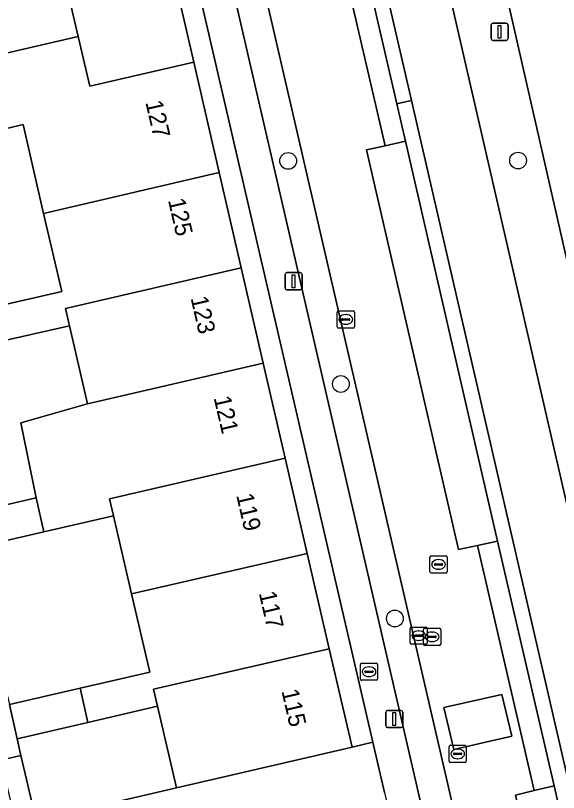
# Model space of a CAD drawing. Extents: x 156412 to 157779, y 382335 to 383768.
# Drawn here: x 156885.91 to 156917.58, y 383280.77 to 383326.08 of the extents above; entities that cross this region are included whole.
import ezdxf

# ---------------------------------------------------------------- set-up
doc = ezdxf.new("R2010")
doc.units = 0
for name, color, linetype in [('IMGEO_Berm_groen', 7, 'Continuous'), ('IMGEO_Berm_open', 7, 'Continuous'), ('IMGEO_Boom', 7, 'Continuous'), ('IMGEO_Brandkraan', 7, 'Continuous'), ('IMGEO_Erf', 7, 'Continuous'), ('IMGEO_Fietspad_gesloten', 7, 'Continuous'), ('IMGEO_Groenvoorziening', 7, 'Continuous'), ('IMGEO_Haag', 7, 'Continuous'), ('IMGEO_Kolk', 7, 'Continuous'), ('IMGEO_Lichtmast', 7, 'Continuous'), ('IMGEO_OVBaan_gesloten', 7, 'Continuous'), ('IMGEO_Pand', 7, 'Continuous'), ('IMGEO_Pand_nummerreeks', 7, 'Continuous'), ('IMGEO_Parkeervlak_open', 7, 'Continuous'), ('IMGEO_Rijbaan_lokaal_gesloten', 7, 'Continuous'), ('IMGEO_Rijbaan_lokaal_open', 7, 'Continuous'), ('IMGEO_Rioolput', 7, 'Continuous'), ('IMGEO_Voetpad_open', 7, 'Continuous')]:
    doc.layers.add(name, color=color, linetype=linetype)

msp = doc.modelspace()

# ---------------------------------------------------------------- linework, layer by layer
at = {"layer": 'IMGEO_Berm_groen'}
msp.add_lwpolyline([(156928.184, 383268.218), (156919.339, 383306.196), (156914.565, 383327.212), (156910.056, 383346.657), (156905.912, 383364.684), (156903.691, 383374.292), (156900.514, 383373.541), (156909.949, 383332.845), (156929.018, 383250), (156936.125, 383219.122), (156940.9, 383198.361), (156955.674, 383134.126), (156956.546, 383130.37), (156959.779, 383131.147), (156955.088, 383151.44), (156950.701, 383170.43), (156946.08, 383190.398), (156941.291, 383211.195), (156937.12, 383229.206), (156932.364, 383250)], close=True, dxfattribs=at)
msp.add_lwpolyline([(156904.089, 383333.155), (156904.422, 383331.638), (156905.627, 383331.874), (156908.15, 383320.926), (156908.556, 383321.019), (156909.008, 383321.122), (156905.923, 383334.515), (156905.291, 383334.402), (156904.312, 383338.43)], dxfattribs=at)
at = {"layer": 'IMGEO_Berm_open'}
for points in [[(156905.627, 383331.874), (156904.422, 383331.638), (156907.46, 383318.487), (156908.652, 383318.75), (156908.15, 383320.926)], [(156914.028, 383295.429), (156912.847, 383295.171), (156916.15, 383280.878), (156917.316, 383281.163)]]:
    msp.add_lwpolyline(points, close=True, dxfattribs=at)
at = {"layer": 'IMGEO_Boom'}
for centre in [(156901.813, 383317.6), (156915.219, 383317.622), (156904.889, 383304.591), (156908.036, 383290.916)]:
    msp.add_circle(centre, 0.489, dxfattribs=at)
at = {"layer": 'IMGEO_Brandkraan'}
for p, q in [((156906.028, 383287.382), (156906.028, 383288.234)), ((156906.103, 383288.308), (156906.955, 383288.308)), ((156906.516, 383288.088), (156906.541, 383288.088)), ((156907.029, 383288.234), (156907.029, 383287.382)), ((156906.287, 383287.802), (156906.287, 383287.814)), ((156906.725, 383287.765), (156906.327, 383287.765)), ((156906.33, 383287.851), (156906.728, 383287.851)), ((156906.539, 383287.528), (156906.514, 383287.528)), ((156906.771, 383287.814), (156906.771, 383287.802)), ((156906.955, 383287.308), (156906.103, 383287.308))]:
    msp.add_line(p, q, dxfattribs=at)
for points in [[(156906.028, 383287.382), (156906.028, 383288.234)], [(156906.103, 383288.308), (156906.955, 383288.308)], [(156907.029, 383288.234), (156907.029, 383287.382)], [(156906.955, 383287.308), (156906.103, 383287.308)]]:
    msp.add_lwpolyline(points, dxfattribs=at)
for centre, radius, start, end in [((156906.105, 383288.232), 0.0765, 91.552, 178.448), ((156906.105, 383288.232), 0.0765, 91.552, 178.448), ((156906.953, 383288.232), 0.0765, 1.552, 88.448), ((156906.953, 383288.232), 0.0765, 1.552, 88.448), ((156906.327, 383287.811), 0.0403, 85.8775, 175.7526), ((156906.324, 383287.801), 0.0366, 178.938, 274.7102), ((156906.728, 383287.808), 0.043, 264.8664, 352.4533), ((156906.732, 383287.813), 0.0386, 1.7309, 96.639), ((156906.105, 383287.384), 0.0765, 181.552, 268.448), ((156906.105, 383287.384), 0.0765, 181.552, 268.448), ((156906.953, 383287.384), 0.0765, 271.552, 358.448), ((156906.953, 383287.384), 0.0765, 271.552, 358.448)]:
    msp.add_arc(centre, radius, start, end, dxfattribs=at)
for centre, major_axis, ratio, start_param, end_param in [((156906.515, 383287.808), (-0.387, 0.002), 0.722429, 4.712389, 7.853982), ((156906.54, 383287.808), (-0.39, 0.002), 0.717154, 1.570796, 4.712389)]:
    msp.add_ellipse(centre, major_axis=major_axis, ratio=ratio, start_param=start_param, end_param=end_param, dxfattribs=at)
at = {"layer": 'IMGEO_Erf'}
msp.add_lwpolyline([(156888.148, 383330.949), (156894.226, 383332.356), (156896.306, 383323.358), (156897.794, 383316.918), (156899.078, 383311.365), (156900.361, 383305.812), (156901.645, 383300.258), (156902.928, 383294.705), (156904.212, 383289.152), (156905.538, 383283.413), (156906.748, 383283.693), (156896.506, 383327.947), (156895.853, 383330.962)], dxfattribs=at)
for points in [[(156887.55, 383314.532), (156886.35, 383319.721), (156884.637, 383319.326), (156876.285, 383317.4), (156877.193, 383313.535), (156878.318, 383308.745), (156882.413, 383315.378), (156882.894, 383313.526), (156880.23, 383308.936), (156880.313, 383308.576), (156880.42, 383308.116), (156884.537, 383309.054), (156888.603, 383309.981)], [(156889.065, 383307.986), (156884.998, 383307.067), (156880.879, 383306.136), (156882.739, 383298.083), (156882.987, 383297.007), (156887.107, 383297.949), (156886.222, 383302.322), (156890.118, 383303.432)], [(156892.683, 383292.345), (156891.631, 383296.893), (156887.567, 383295.961), (156883.446, 383295.016), (156883.651, 383294.126), (156885.258, 383287.183), (156885.556, 383285.893), (156889.675, 383286.846), (156893.738, 383287.785)], [(156894.197, 383285.8), (156890.135, 383284.857), (156886.004, 383283.898), (156886.222, 383282.929), (156887.106, 383279.126), (156895.3, 383281.032)], [(156886.222, 383282.929), (156885.057, 383282.659), (156885.942, 383278.855), (156887.106, 383279.126)]]:
    msp.add_lwpolyline(points, close=True, dxfattribs=at)
at = {"layer": 'IMGEO_Fietspad_gesloten'}
msp.add_lwpolyline([(156909.949, 383332.845), (156900.514, 383373.541), (156895.227, 383396.458), (156890.632, 383416.374), (156887.151, 383415.566), (156890.422, 383401.425), (156891.704, 383395.882), (156903.833, 383343.549), (156904.994, 383338.546), (156905.923, 383334.515), (156909.008, 383321.122), (156911.67, 383309.566), (156925.393, 383250), (156932.709, 383218.226), (156937.468, 383197.57), (156940.9, 383198.361), (156936.125, 383219.122), (156929.018, 383250)], close=True, dxfattribs=at)
at = {"layer": 'IMGEO_Groenvoorziening'}
msp.add_lwpolyline([(156925.393, 383250), (156911.67, 383309.566), (156909.008, 383321.122), (156908.556, 383321.019), (156908.15, 383320.926), (156908.652, 383318.75), (156910.814, 383309.37), (156914.028, 383295.429), (156917.316, 383281.163), (156922.695, 383257.828), (156925.996, 383243.507), (156931.387, 383220.174), (156934.703, 383205.926), (156936.674, 383197.387), (156940.268, 383181.822), (156943.359, 383168.324), (156948.759, 383145.077), (156952.378, 383129.484), (156952.933, 383129.595), (156953.127, 383129.634), (156952.257, 383133.383), (156937.468, 383197.57), (156932.709, 383218.226)], close=True, dxfattribs=at)
at = {"layer": 'IMGEO_Haag'}
msp.add_lwpolyline([(156925.393, 383250), (156911.67, 383309.566), (156909.008, 383321.122), (156908.556, 383321.019), (156908.15, 383320.926), (156908.652, 383318.75), (156910.814, 383309.37), (156914.028, 383295.429), (156917.316, 383281.163), (156922.695, 383257.828), (156925.996, 383243.507), (156931.387, 383220.174), (156934.703, 383205.926), (156936.674, 383197.387), (156940.268, 383181.822), (156943.359, 383168.324), (156948.759, 383145.077), (156952.378, 383129.484), (156952.933, 383129.595), (156953.127, 383129.634), (156952.257, 383133.383), (156937.468, 383197.57), (156932.709, 383218.226)], close=True, dxfattribs=at)
at = {"layer": 'IMGEO_Kolk'}
for p, q in [((156904.748, 383308.855), (156905.6, 383308.855)), ((156904.673, 383307.929), (156904.673, 383308.781)), ((156904.932, 383308.349), (156904.932, 383308.361)), ((156904.975, 383308.398), (156905.373, 383308.398)), ((156905.161, 383308.635), (156905.186, 383308.635)), ((156905.416, 383308.361), (156905.416, 383308.349)), ((156905.674, 383308.781), (156905.674, 383307.929)), ((156905.37, 383308.312), (156904.972, 383308.312)), ((156905.184, 383308.075), (156905.159, 383308.075)), ((156905.6, 383307.855), (156904.748, 383307.855)), ((156908.922, 383289.488), (156908.922, 383290.34)), ((156908.997, 383290.414), (156909.849, 383290.414)), ((156909.923, 383290.34), (156909.923, 383289.488)), ((156909.181, 383289.908), (156909.181, 383289.92)), ((156909.619, 383289.871), (156909.221, 383289.871)), ((156909.224, 383289.957), (156909.622, 383289.957)), ((156909.41, 383290.194), (156909.435, 383290.194)), ((156909.665, 383289.92), (156909.665, 383289.908)), ((156909.849, 383289.414), (156908.997, 383289.414)), ((156909.433, 383289.634), (156909.408, 383289.634))]:
    msp.add_line(p, q, dxfattribs=at)
for points in [[(156904.748, 383308.855), (156905.6, 383308.855)], [(156904.673, 383307.929), (156904.673, 383308.781)], [(156905.674, 383308.781), (156905.674, 383307.929)], [(156905.6, 383307.855), (156904.748, 383307.855)], [(156908.922, 383289.488), (156908.922, 383290.34)], [(156908.997, 383290.414), (156909.849, 383290.414)], [(156909.923, 383290.34), (156909.923, 383289.488)], [(156909.849, 383289.414), (156908.997, 383289.414)]]:
    msp.add_lwpolyline(points, dxfattribs=at)
for centre, radius, start, end in [((156904.75, 383308.779), 0.0765, 91.552, 178.448), ((156904.75, 383308.779), 0.0765, 91.552, 178.448), ((156905.598, 383308.779), 0.0765, 1.552, 88.448), ((156905.598, 383308.779), 0.0765, 1.552, 88.448), ((156904.972, 383308.358), 0.0403, 85.8775, 175.7526), ((156904.969, 383308.348), 0.0366, 178.938, 274.7102), ((156905.373, 383308.355), 0.043, 264.8664, 352.4533), ((156905.377, 383308.36), 0.0386, 1.7309, 96.639), ((156904.75, 383307.931), 0.0765, 181.552, 268.448), ((156904.75, 383307.931), 0.0765, 181.552, 268.448), ((156905.598, 383307.931), 0.0765, 271.552, 358.448), ((156905.598, 383307.931), 0.0765, 271.552, 358.448), ((156908.999, 383290.338), 0.0765, 91.552, 178.448), ((156908.999, 383290.338), 0.0765, 91.552, 178.448), ((156909.847, 383290.338), 0.0765, 1.552, 88.448), ((156909.847, 383290.338), 0.0765, 1.552, 88.448), ((156909.221, 383289.917), 0.0403, 85.8775, 175.7526), ((156909.218, 383289.907), 0.0366, 178.938, 274.7102), ((156909.622, 383289.914), 0.043, 264.8664, 352.4533), ((156909.626, 383289.919), 0.0386, 1.7309, 96.639), ((156908.999, 383289.49), 0.0765, 181.552, 268.448), ((156908.999, 383289.49), 0.0765, 181.552, 268.448), ((156909.847, 383289.49), 0.0765, 271.552, 358.448), ((156909.847, 383289.49), 0.0765, 271.552, 358.448)]:
    msp.add_arc(centre, radius, start, end, dxfattribs=at)
for centre, major_axis, ratio, start_param, end_param in [((156905.16, 383308.355), (-0.387, 0.002), 0.722429, 4.712389, 7.853982), ((156905.185, 383308.355), (-0.39, 0.002), 0.717154, 1.570796, 4.712389), ((156909.409, 383289.914), (-0.387, 0.002), 0.722429, 4.712389, 7.853982), ((156909.434, 383289.914), (-0.39, 0.002), 0.717154, 1.570796, 4.712389)]:
    msp.add_ellipse(centre, major_axis=major_axis, ratio=ratio, start_param=start_param, end_param=end_param, dxfattribs=at)
at = {"layer": 'IMGEO_Lichtmast'}
for p, q in [((156913.743, 383325.634), (156914.533, 383325.634)), ((156914.533, 383325.634), (156913.743, 383325.634)), ((156913.643, 383324.734), (156913.643, 383325.534)), ((156913.643, 383325.534), (156913.643, 383324.734)), ((156914.633, 383325.534), (156914.633, 383324.734)), ((156914.633, 383324.734), (156914.633, 383325.534)), ((156914.533, 383324.634), (156913.743, 383324.634)), ((156913.743, 383324.634), (156914.533, 383324.634)), ((156901.729, 383311.084), (156902.519, 383311.084)), ((156902.519, 383311.084), (156901.729, 383311.084)), ((156901.629, 383310.184), (156901.629, 383310.984)), ((156901.629, 383310.984), (156901.629, 383310.184)), ((156902.619, 383310.984), (156902.619, 383310.184)), ((156902.619, 383310.184), (156902.619, 383310.984)), ((156902.519, 383310.084), (156901.729, 383310.084)), ((156901.729, 383310.084), (156902.519, 383310.084)), ((156907.502, 383284.654), (156907.502, 383285.454)), ((156907.502, 383285.454), (156907.502, 383284.654)), ((156907.602, 383285.554), (156908.392, 383285.554)), ((156908.392, 383285.554), (156907.602, 383285.554)), ((156908.492, 383285.454), (156908.492, 383284.654)), ((156908.492, 383284.654), (156908.492, 383285.454)), ((156908.392, 383284.554), (156907.602, 383284.554)), ((156907.602, 383284.554), (156908.392, 383284.554))]:
    msp.add_line(p, q, dxfattribs=at)
for points in [[(156914.063, 383325.509), (156914.213, 383325.509), (156914.213, 383324.759), (156914.063, 383324.759), (156914.063, 383325.509)], [(156902.049, 383310.959), (156902.199, 383310.959), (156902.199, 383310.209), (156902.049, 383310.209), (156902.049, 383310.959)], [(156907.922, 383285.429), (156908.072, 383285.429), (156908.072, 383284.679), (156907.922, 383284.679), (156907.922, 383285.429)]]:
    msp.add_lwpolyline(points, dxfattribs=at)
for centre, start, end in [((156913.743, 383325.534), 90, 180), ((156913.743, 383325.534), 90, 180), ((156914.533, 383325.534), 0, 90), ((156914.533, 383325.534), 360, 90), ((156913.743, 383324.734), 180, 270), ((156913.743, 383324.734), 180, 270), ((156914.533, 383324.734), 270, 0), ((156914.533, 383324.734), 270, 0), ((156901.729, 383310.984), 90, 180), ((156901.729, 383310.984), 90, 180), ((156902.519, 383310.984), 0, 90), ((156902.519, 383310.984), 360, 90), ((156901.729, 383310.184), 180, 270), ((156901.729, 383310.184), 180, 270), ((156902.519, 383310.184), 270, 0), ((156902.519, 383310.184), 270, 0), ((156907.602, 383285.454), 90, 180), ((156907.602, 383285.454), 90, 180), ((156908.392, 383285.454), 0, 90), ((156908.392, 383285.454), 360, 90), ((156907.602, 383284.654), 180, 270), ((156907.602, 383284.654), 180, 270), ((156908.392, 383284.654), 270, 0), ((156908.392, 383284.654), 270, 0)]:
    msp.add_arc(centre, 0.1, start, end, dxfattribs=at)
at = {"layer": 'IMGEO_OVBaan_gesloten'}
msp.add_lwpolyline([(156893.788, 383417.14), (156899.018, 383394.504), (156903.691, 383374.292), (156905.912, 383364.684), (156910.056, 383346.657), (156914.565, 383327.212), (156919.339, 383306.196), (156928.184, 383268.218), (156932.364, 383250), (156937.12, 383229.206), (156941.291, 383211.195), (156946.08, 383190.398), (156950.701, 383170.43), (156955.088, 383151.44), (156959.779, 383131.147), (156960.249, 383129.114), (156960.392, 383128.494), (156961.894, 383121.934), (156982.207, 383034.26)], dxfattribs=at)
at = {"layer": 'IMGEO_Pand'}
for points in [[(156888.148, 383330.949), (156889.564, 383324.854), (156890.237, 383321.956), (156896.306, 383323.358), (156894.226, 383332.356)], [(156888.148, 383330.949), (156882.46, 383329.632), (156879.36, 383328.915), (156880.76, 383322.837), (156883.673, 383323.504), (156889.564, 383324.854)], [(156883.673, 383323.504), (156884.637, 383319.326), (156886.35, 383319.721), (156887.55, 383314.532), (156897.794, 383316.918), (156896.306, 383323.358), (156890.237, 383321.956), (156889.564, 383324.854)], [(156899.078, 383311.365), (156897.794, 383316.918), (156887.55, 383314.532), (156888.603, 383309.981), (156884.537, 383309.054), (156884.998, 383307.067), (156889.065, 383307.986), (156888.832, 383308.992)], [(156900.361, 383305.812), (156899.078, 383311.365), (156888.832, 383308.992), (156889.065, 383307.986), (156890.118, 383303.432)], [(156900.361, 383305.812), (156890.118, 383303.432), (156886.222, 383302.322), (156887.107, 383297.949), (156887.567, 383295.961), (156891.631, 383296.893), (156891.399, 383297.894), (156901.645, 383300.258)], [(156902.928, 383294.705), (156901.645, 383300.258), (156891.399, 383297.894), (156891.631, 383296.893), (156892.683, 383292.345)], [(156887.567, 383295.961), (156887.107, 383297.949), (156882.987, 383297.007), (156883.446, 383295.016)], [(156902.928, 383294.705), (156892.683, 383292.345), (156893.738, 383287.785), (156889.675, 383286.846), (156890.135, 383284.857), (156894.197, 383285.8), (156893.967, 383286.795), (156904.212, 383289.152)], [(156904.212, 383289.152), (156893.967, 383286.795), (156894.197, 383285.8), (156895.3, 383281.032), (156905.206, 383283.336), (156905.538, 383283.413)], [(156889.675, 383286.846), (156885.556, 383285.893), (156886.004, 383283.898), (156890.135, 383284.857)]]:
    msp.add_lwpolyline(points, close=True, dxfattribs=at)
at = {"layer": 'IMGEO_Parkeervlak_open'}
for points in [[(156930.791, 383196.032), (156926.194, 383216.018), (156899.997, 383329.378), (156899.456, 383331.586), (156899.091, 383332.546), (156898.278, 383333.72), (156897.582, 383334.37), (156896.934, 383334.801), (156897.009, 383334.474), (156897.054, 383334.28), (156916.508, 383250), (156924.228, 383216.555), (156929.061, 383195.633), (156945.817, 383123.097), (156947.571, 383123.479)], [(156910.814, 383309.37), (156908.652, 383318.75), (156907.46, 383318.487), (156906.382, 383318.249), (156911.743, 383294.93), (156912.847, 383295.171), (156914.028, 383295.429)], [(156916.15, 383280.878), (156915.074, 383280.616), (156920.456, 383257.347), (156921.533, 383257.578), (156922.695, 383257.828), (156917.316, 383281.163)]]:
    msp.add_lwpolyline(points, close=True, dxfattribs=at)
at = {"layer": 'IMGEO_Rijbaan_lokaal_gesloten'}
for points in [[(156896.864, 383335.104), (156896.934, 383334.801), (156897.582, 383334.37), (156898.278, 383333.72), (156899.091, 383332.546), (156899.456, 383331.586), (156899.997, 383329.378), (156926.194, 383216.018), (156930.791, 383196.032), (156947.571, 383123.479), (156948.35, 383120.113), (156949.863, 383113.57), (156950.369, 383111.384), (156953.018, 383099.928), (156953.415, 383098.214), (156956.007, 383087.008), (156956.484, 383084.945), (156959.176, 383073.305), (156959.629, 383071.348), (156963.582, 383054.257), (156964.004, 383052.43), (156964.687, 383049.478), (156965.83, 383044.537), (156968.657, 383032.312)], [(156938.007, 383181.326), (156932.468, 383205.353), (156933.534, 383205.626), (156930.235, 383219.912), (156929.185, 383219.673), (156923.787, 383242.97), (156924.848, 383243.228), (156921.533, 383257.578), (156920.456, 383257.347), (156915.074, 383280.616), (156916.15, 383280.878), (156912.847, 383295.171), (156911.743, 383294.93), (156906.382, 383318.249), (156907.46, 383318.487), (156904.422, 383331.638), (156904.089, 383333.155)]]:
    msp.add_lwpolyline(points, dxfattribs=at)
msp.add_lwpolyline([(156911.47, 383283.272), (156910.89, 383285.724), (156914.273, 383286.487), (156914.858, 383284.052)], close=True, dxfattribs=at)
at = {"layer": 'IMGEO_Rijbaan_lokaal_open'}
msp.add_lwpolyline([(156911.47, 383283.272), (156914.858, 383284.052), (156914.273, 383286.487), (156910.89, 383285.724)], close=True, dxfattribs=at)
at = {"layer": 'IMGEO_Rioolput'}
for p, q in [((156910.083, 383293.641), (156910.083, 383294.493)), ((156910.158, 383294.567), (156911.01, 383294.567)), ((156910.571, 383294.347), (156910.596, 383294.347)), ((156911.084, 383294.493), (156911.084, 383293.641)), ((156910.342, 383294.061), (156910.342, 383294.073)), ((156910.78, 383294.024), (156910.382, 383294.024)), ((156910.385, 383294.11), (156910.783, 383294.11)), ((156910.826, 383294.073), (156910.826, 383294.061)), ((156911.01, 383293.567), (156910.158, 383293.567)), ((156910.594, 383293.787), (156910.569, 383293.787)), ((156909.707, 383289.42), (156909.707, 383290.272)), ((156909.782, 383290.346), (156910.634, 383290.346)), ((156910.708, 383290.272), (156910.708, 383289.42)), ((156909.966, 383289.84), (156909.966, 383289.852)), ((156910.404, 383289.803), (156910.006, 383289.803)), ((156910.009, 383289.889), (156910.407, 383289.889)), ((156910.195, 383290.126), (156910.22, 383290.126)), ((156910.45, 383289.852), (156910.45, 383289.84)), ((156910.634, 383289.346), (156909.782, 383289.346)), ((156910.218, 383289.566), (156910.193, 383289.566)), ((156911.198, 383282.592), (156911.198, 383283.444)), ((156911.273, 383283.518), (156912.125, 383283.518)), ((156912.199, 383283.444), (156912.199, 383282.592)), ((156911.457, 383283.012), (156911.457, 383283.024)), ((156911.895, 383282.975), (156911.497, 383282.975)), ((156911.5, 383283.061), (156911.898, 383283.061)), ((156911.686, 383283.298), (156911.711, 383283.298)), ((156911.941, 383283.024), (156911.941, 383283.012)), ((156912.125, 383282.518), (156911.273, 383282.518)), ((156911.709, 383282.738), (156911.684, 383282.738))]:
    msp.add_line(p, q, dxfattribs=at)
for points in [[(156910.083, 383293.641), (156910.083, 383294.493)], [(156910.158, 383294.567), (156911.01, 383294.567)], [(156911.084, 383294.493), (156911.084, 383293.641)], [(156911.01, 383293.567), (156910.158, 383293.567)], [(156909.707, 383289.42), (156909.707, 383290.272)], [(156909.782, 383290.346), (156910.634, 383290.346)], [(156910.708, 383290.272), (156910.708, 383289.42)], [(156910.634, 383289.346), (156909.782, 383289.346)], [(156911.198, 383282.592), (156911.198, 383283.444)], [(156911.273, 383283.518), (156912.125, 383283.518)], [(156912.199, 383283.444), (156912.199, 383282.592)], [(156912.125, 383282.518), (156911.273, 383282.518)]]:
    msp.add_lwpolyline(points, dxfattribs=at)
for centre, radius, start, end in [((156910.16, 383294.491), 0.0765, 91.552, 178.448), ((156910.16, 383294.491), 0.0765, 91.552, 178.448), ((156911.008, 383294.491), 0.0765, 1.552, 88.448), ((156911.008, 383294.491), 0.0765, 1.552, 88.448), ((156910.382, 383294.07), 0.0403, 85.8775, 175.7526), ((156910.379, 383294.06), 0.0366, 178.938, 274.7102), ((156910.783, 383294.067), 0.043, 264.8664, 352.4533), ((156910.787, 383294.072), 0.0386, 1.7309, 96.639), ((156910.16, 383293.643), 0.0765, 181.552, 268.448), ((156910.16, 383293.643), 0.0765, 181.552, 268.448), ((156911.008, 383293.643), 0.0765, 271.552, 358.448), ((156911.008, 383293.643), 0.0765, 271.552, 358.448), ((156909.784, 383290.27), 0.0765, 91.552, 178.448), ((156909.784, 383290.27), 0.0765, 91.552, 178.448), ((156910.632, 383290.27), 0.0765, 1.552, 88.448), ((156910.632, 383290.27), 0.0765, 1.552, 88.448), ((156910.006, 383289.849), 0.0403, 85.8775, 175.7526), ((156910.003, 383289.839), 0.0366, 178.938, 274.7102), ((156910.407, 383289.846), 0.043, 264.8664, 352.4533), ((156910.411, 383289.851), 0.0386, 1.7309, 96.639), ((156909.784, 383289.422), 0.0765, 181.552, 268.448), ((156909.784, 383289.422), 0.0765, 181.552, 268.448), ((156910.632, 383289.422), 0.0765, 271.552, 358.448), ((156910.632, 383289.422), 0.0765, 271.552, 358.448), ((156911.275, 383283.442), 0.0765, 91.552, 178.448), ((156911.275, 383283.442), 0.0765, 91.552, 178.448), ((156912.123, 383283.442), 0.0765, 1.552, 88.448), ((156912.123, 383283.442), 0.0765, 1.552, 88.448), ((156911.497, 383283.021), 0.0403, 85.8775, 175.7526), ((156911.494, 383283.011), 0.0366, 178.938, 274.7102), ((156911.898, 383283.018), 0.043, 264.8664, 352.4533), ((156911.902, 383283.023), 0.0386, 1.7309, 96.639), ((156911.275, 383282.594), 0.0765, 181.552, 268.448), ((156911.275, 383282.594), 0.0765, 181.552, 268.448), ((156912.123, 383282.594), 0.0765, 271.552, 358.448), ((156912.123, 383282.594), 0.0765, 271.552, 358.448)]:
    msp.add_arc(centre, radius, start, end, dxfattribs=at)
for centre, major_axis, ratio, start_param, end_param in [((156910.57, 383294.067), (-0.387, 0.002), 0.722429, 4.712389, 7.853982), ((156910.595, 383294.067), (-0.39, 0.002), 0.717154, 1.570796, 4.712389), ((156910.194, 383289.846), (-0.387, 0.002), 0.722429, 4.712389, 7.853982), ((156910.219, 383289.846), (-0.39, 0.002), 0.717154, 1.570796, 4.712389), ((156911.685, 383283.018), (-0.387, 0.002), 0.722429, 4.712389, 7.853982), ((156911.71, 383283.018), (-0.39, 0.002), 0.717154, 1.570796, 4.712389)]:
    msp.add_ellipse(centre, major_axis=major_axis, ratio=ratio, start_param=start_param, end_param=end_param, dxfattribs=at)
at = {"layer": 'IMGEO_Voetpad_open'}
for points in [[(156945.817, 383123.097), (156929.061, 383195.633), (156924.228, 383216.555), (156916.508, 383250), (156897.054, 383334.28)], [(156895.853, 383330.962), (156896.506, 383327.947), (156906.748, 383283.693), (156907.427, 383280.76), (156914.547, 383250), (156922.376, 383216.171), (156922.95, 383213.682), (156923.279, 383212.251), (156927.208, 383195.206), (156939.055, 383143.808), (156939.868, 383140.195), (156943.025, 383126.762), (156944.482, 383120.619), (156960.408, 383051.718), (156961.085, 383048.791), (156964.964, 383032.009), (156965.291, 383030.587), (156966.27, 383026.397)], [(156885.057, 383282.659), (156886.222, 383282.929), (156886.004, 383283.898), (156885.556, 383285.893)], [(156907.427, 383280.76), (156906.748, 383283.693), (156905.538, 383283.413), (156905.206, 383283.336), (156895.3, 383281.032), (156887.106, 383279.126)]]:
    msp.add_lwpolyline(points, dxfattribs=at)

# ---------------------------------------------------------------- texts
at = {"layer": 'IMGEO_Pand_nummerreeks'}
for s, rotation, p in [('127', 283.014, (156893.48, 383321.021)), ('125', 283.014, (156894.798, 383315.315)), ('123', 283.014, (156896.117, 383309.608)), ('121', 283.0117, (156897.462, 383303.791)), ('119', 283.014, (156898.776, 383298.105)), ('117', 283.014, (156900.095, 383292.399)), ('115', 283.014, (156901.414, 383286.692))]:
    msp.add_text(s, height=1, rotation=rotation, dxfattribs=at).set_placement(p)

doc.saveas('drawing.dxf')
